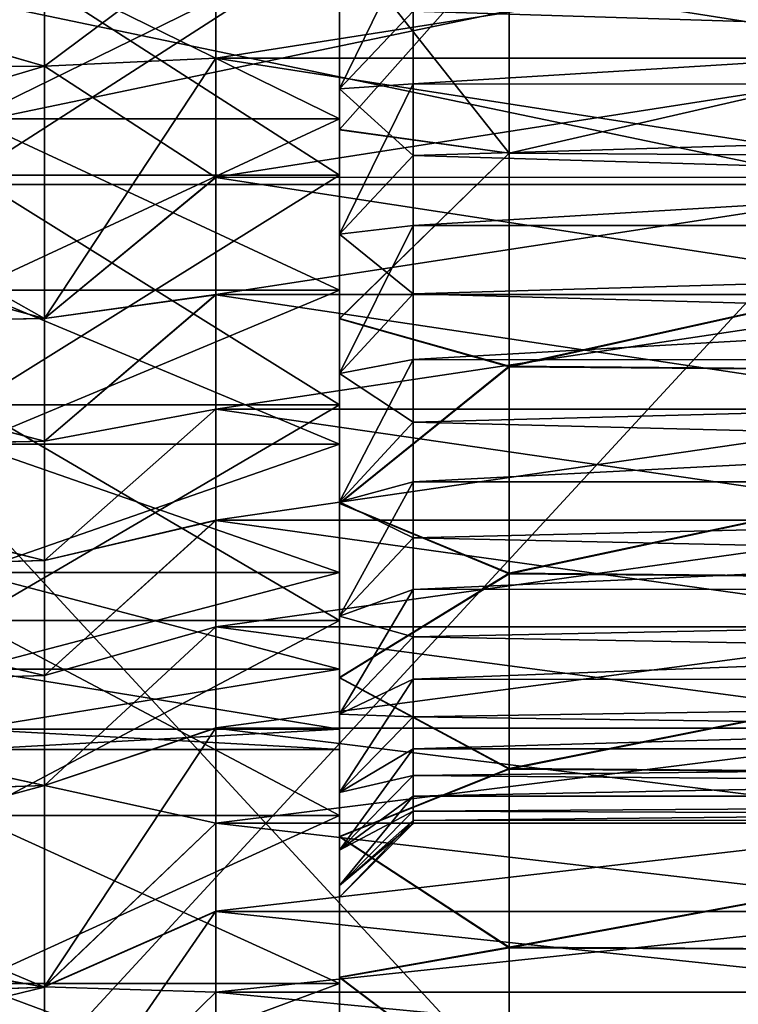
# Model space of a CAD drawing. Header units: metres. Extents: x 26 to 263, y -109 to 109.
# Tile 315 of 656: x 53 to 58, y 69 to 76. Entities that reach past the tile are written whole.
import ezdxf

# ---------------------------------------------------------------- set-up
doc = ezdxf.new("R2010")
doc.units = ezdxf.units.M
doc.layers.add('solid_500750', color=7, linetype='CONTINUOUS')

msp = doc.modelspace()

# ---------------------------------------------------------------- linework, layer by layer
at = {"layer": 'solid_500750'}
for points in [[(50.260601, 76.296936, 3.330294), (53.260601, 77.166763, 3.294441), (53.260601, 75.433235, 3.294441)], [(50.260601, 76.30307, -17.669704), (53.260601, 75.433235, -17.633852), (53.260601, 77.166763, -17.633852)], [(53.260601, 75.43351, -17.611225), (54.4226, 76.30043, -16.485205), (53.260601, 77.167366, -17.611155)], [(53.260601, 75.43351, -17.611225), (53.260601, 77.167366, -17.611155), (53.260601, 77.166763, -17.633852)], [(53.260601, 77.166489, 3.271815), (53.260601, 75.433235, 3.294441), (53.260601, 77.166763, 3.294441)], [(53.260601, 75.43351, -17.611225), (53.260601, 77.166763, -17.633852), (53.260601, 75.433235, -17.633852)], [(53.260601, 77.166489, 3.271815), (53.260601, 75.432632, 3.271743), (53.260601, 75.433235, 3.294441)], [(54.4226, 76.299568, 2.145795), (53.260601, 75.432632, 3.271743), (53.260601, 77.166489, 3.271815)], [(50.260601, 76.30307, -17.669704), (50.260601, 75.418419, -17.632631), (53.260601, 75.433235, -17.633852)], [(50.260601, 75.412315, 3.292704), (50.260601, 76.296936, 3.330294), (53.260601, 75.433235, 3.294441)], [(58.760601, 74.630127, -20.06201), (50.760601, 74.630127, -20.06201), (50.760601, 76.300003, -20.169706)], [(58.760601, 76.300003, -20.169706), (58.760601, 74.630127, -20.06201), (50.760601, 76.300003, -20.169706)], [(58.760601, 76.300003, 5.830295), (50.760601, 76.300003, 5.830295), (50.760601, 74.630127, 5.7226)], [(58.760601, 74.630127, 5.7226), (58.760601, 76.300003, 5.830295), (50.760601, 74.630127, 5.7226)], [(52.760601, 75.076057, -12.531789), (55.260601, 75.076057, -12.531789), (55.260601, 76.300003, -12.669705)], [(52.760601, 76.300003, -12.669705), (52.760601, 75.076057, -12.531789), (55.260601, 76.300003, -12.669705)], [(52.760601, 76.300003, -1.669706), (55.260601, 76.300003, -1.669706), (55.260601, 75.076057, -1.807622)], [(52.760601, 75.076057, -1.807622), (52.760601, 76.300003, -1.669706), (55.260601, 75.076057, -1.807622)], [(55.260601, 74.693703, -16.279167), (52.760601, 74.693703, -16.279167), (52.760601, 76.300003, -16.419706)], [(55.260601, 76.300003, -16.419706), (55.260601, 74.693703, -16.279167), (52.760601, 76.300003, -16.419706)], [(55.260601, 76.300003, 2.080295), (52.760601, 76.300003, 2.080295), (52.760601, 74.693703, 1.939757)], [(55.260601, 74.693703, 1.939757), (55.260601, 76.300003, 2.080295), (52.760601, 74.693703, 1.939757)], [(53.260601, 75.43351, -17.611225), (54.4226, 75.487129, -16.449673), (54.4226, 76.30043, -16.485205)], [(54.4226, 75.486259, 2.110185), (53.260601, 75.432632, 3.271743), (54.4226, 76.299568, 2.145795)], [(59.598598, 76.299911, -16.485205), (54.4226, 76.30043, -16.485205), (54.4226, 75.487129, -16.449673)], [(59.598598, 76.300087, 2.145795), (59.598598, 75.486763, 2.110229), (54.4226, 76.299568, 2.145795)], [(59.598598, 75.486588, -16.449625), (59.598598, 76.299911, -16.485205), (54.4226, 75.487129, -16.449673)], [(59.598598, 75.486763, 2.110229), (54.4226, 75.486259, 2.110185), (54.4226, 76.299568, 2.145795)], [(55.260601, 75.278915, -0.750692), (55.260601, 75.002792, 2.090686), (55.260601, 76.300003, 2.180295)], [(56.410599, 76.300003, 3.330295), (55.260601, 76.300003, 2.180295), (55.260601, 75.002792, 2.090686)], [(55.260601, 76.300003, -0.669705), (55.260601, 75.278915, -0.750692), (55.260601, 76.300003, 2.180295)], [(56.410599, 76.300003, 3.330295), (55.260601, 75.002792, 2.090686), (56.410748, 74.844093, 3.228868)], [(55.260601, 76.300003, -13.669705), (55.260601, 76.300003, -16.519705), (55.260601, 75.002068, -16.429958)], [(56.410801, 74.8423, -17.568027), (55.260601, 75.002068, -16.429958), (55.260601, 76.300003, -16.519705)], [(55.260601, 75.278938, -13.588722), (55.260601, 76.300003, -13.669705), (55.260601, 75.002068, -16.429958)], [(56.410801, 74.8423, -17.568027), (55.260601, 76.300003, -16.519705), (56.410599, 76.300003, -17.669706)], [(55.760601, 76.300003, -13.169705), (55.260601, 76.300003, -13.669705), (55.260601, 75.278938, -13.588722)], [(55.760601, 75.804703, -13.149227), (55.760601, 76.300003, -13.169705), (55.260601, 75.278938, -13.588722)], [(55.760601, 75.804688, -1.190185), (55.260601, 75.278915, -0.750692), (55.260601, 76.300003, -0.669705)], [(55.260601, 76.300003, -16.419706), (55.260601, 76.300003, -12.669705), (55.260601, 75.076057, -12.531789)], [(55.260601, 76.300003, -16.419706), (55.260601, 75.076057, -12.531789), (55.260601, 74.693703, -16.279167)], [(55.260601, 74.693703, 1.939757), (55.260601, 75.076057, -1.807622), (55.260601, 76.300003, -1.669706)], [(55.260601, 74.693703, 1.939757), (55.260601, 76.300003, -1.669706), (55.260601, 76.300003, 2.080295)], [(55.760601, 76.300003, -1.169706), (71.760597, 76.300003, -1.169706), (71.760597, 75.3069, -1.252878)], [(55.760601, 75.804688, -1.190185), (55.760601, 76.300003, -1.169706), (71.760597, 75.3069, -1.252878)], [(55.760601, 75.312744, -13.087925), (71.760597, 75.3069, -13.086533), (71.760597, 76.300003, -13.169705)], [(55.760601, 75.804703, -13.149227), (55.760601, 75.312744, -13.087925), (71.760597, 76.300003, -13.169705)], [(62.760601, 74.799599, -17.561569), (56.410801, 74.8423, -17.568027), (56.410599, 76.300003, -17.669706)], [(62.760601, 76.300003, -17.669706), (62.760601, 74.799599, -17.561569), (56.410599, 76.300003, -17.669706)], [(62.760601, 76.300003, 3.330295), (56.410599, 76.300003, 3.330295), (56.410748, 74.844093, 3.228868)], [(62.760601, 74.799599, 3.222159), (62.760601, 76.300003, 3.330295), (56.410748, 74.844093, 3.228868)], [(55.760601, 75.804703, -13.149227), (55.260601, 75.278938, -13.588722), (55.760601, 75.312744, -13.087925)], [(55.760601, 75.312721, -1.251489), (55.260601, 75.278915, -0.750692), (55.760601, 75.804688, -1.190185)], [(55.760601, 75.312721, -1.251489), (55.760601, 75.804688, -1.190185), (71.760597, 75.3069, -1.252878)], [(50.260601, 75.412315, 3.292704), (53.260601, 75.433235, 3.294441), (53.260601, 73.722458, 3.00895)], [(50.260601, 74.540108, -17.521168), (53.260601, 73.722458, -17.34836), (53.260601, 75.433235, -17.633852)], [(50.260601, 75.418419, -17.632631), (50.260601, 74.540108, -17.521168), (53.260601, 75.433235, -17.633852)], [(53.260601, 73.722961, -17.325285), (54.4226, 74.679871, -16.343239), (54.4226, 75.487129, -16.449673)], [(53.260601, 73.722961, -17.325285), (54.4226, 75.487129, -16.449673), (53.260601, 75.43351, -17.611225)], [(54.4226, 74.679008, 2.003676), (53.260601, 75.432632, 3.271743), (54.4226, 75.486259, 2.110185)], [(53.260601, 75.43351, -17.611225), (53.260601, 75.433235, -17.633852), (53.260601, 73.722458, -17.34836)], [(53.260601, 73.722961, -17.325285), (53.260601, 75.43351, -17.611225), (53.260601, 73.722458, -17.34836)], [(53.260601, 75.432632, 3.271743), (53.260601, 73.722458, 3.00895), (53.260601, 75.433235, 3.294441)], [(53.260601, 75.432632, 3.271743), (53.260601, 73.722099, 2.985653), (53.260601, 73.722458, 3.00895)], [(54.4226, 74.679008, 2.003676), (53.260601, 73.722099, 2.985653), (53.260601, 75.432632, 3.271743)], [(59.598598, 75.486588, -16.449625), (54.4226, 75.487129, -16.449673), (54.4226, 74.679871, -16.343239)], [(59.598598, 75.486763, 2.110229), (59.598598, 74.679489, 2.003761), (54.4226, 75.486259, 2.110185)], [(59.598598, 74.679306, -16.34314), (59.598598, 75.486588, -16.449625), (54.4226, 74.679871, -16.343239)], [(59.598598, 74.679489, 2.003761), (54.4226, 74.679008, 2.003676), (54.4226, 75.486259, 2.110185)], [(50.260601, 74.534065, 3.180728), (50.260601, 75.412315, 3.292704), (53.260601, 73.722458, 3.00895)], [(55.760601, 75.312744, -13.087925), (55.260601, 75.278938, -13.588722), (55.260601, 74.293198, -13.35177)], [(55.760601, 75.312744, -13.087925), (55.260601, 74.293198, -13.35177), (55.760601, 74.827484, -12.986207)], [(55.760601, 74.827461, -1.353209), (55.260601, 75.278915, -0.750692), (55.760601, 75.312721, -1.251489)], [(55.760601, 75.312744, -13.087925), (55.760601, 74.827484, -12.986207), (71.760597, 75.3069, -13.086533)], [(55.760601, 74.827461, -1.353209), (55.760601, 75.312721, -1.251489), (71.760597, 75.3069, -1.252878)], [(55.760601, 74.827461, -1.353209), (71.760597, 75.3069, -1.252878), (71.760597, 74.3535, -1.494638)], [(55.760601, 74.352234, -12.844757), (71.760597, 74.3535, -12.844773), (71.760597, 75.3069, -13.086533)], [(55.760601, 74.827484, -12.986207), (55.760601, 74.352234, -12.844757), (71.760597, 75.3069, -13.086533)], [(55.260601, 74.293198, -13.35177), (55.260601, 75.278938, -13.588722), (55.260601, 75.002068, -16.429958)], [(55.260601, 75.278915, -0.750692), (55.260601, 74.293167, -0.987652), (55.260601, 75.002792, 2.090686)], [(55.760601, 74.827461, -1.353209), (55.260601, 74.293167, -0.987652), (55.260601, 75.278915, -0.750692)], [(52.760601, 73.913528, -12.124974), (55.260601, 73.913528, -12.124974), (55.260601, 75.076057, -12.531789)], [(52.760601, 75.076057, -12.531789), (52.760601, 73.913528, -12.124974), (55.260601, 75.076057, -12.531789)], [(52.760601, 75.076057, -1.807622), (55.260601, 75.076057, -1.807622), (55.260601, 73.913528, -2.214437)], [(52.760601, 73.913528, -2.214437), (52.760601, 75.076057, -1.807622), (55.260601, 73.913528, -2.214437)], [(55.260601, 74.693703, -16.279167), (55.260601, 75.076057, -12.531789), (55.260601, 73.913528, -12.124974)], [(55.260601, 74.693703, 1.939757), (55.260601, 73.913528, -2.214437), (55.260601, 75.076057, -1.807622)], [(55.260601, 74.293167, -0.987652), (55.260601, 73.721428, 1.816702), (55.260601, 75.002792, 2.090686)], [(56.410748, 74.844093, 3.228868), (55.260601, 75.002792, 2.090686), (55.260601, 73.721428, 1.816702)], [(55.260601, 74.293198, -13.35177), (55.260601, 75.002068, -16.429958), (55.260601, 73.719818, -16.155584)], [(56.410801, 74.8423, -17.568027), (55.260601, 73.719818, -16.155584), (55.260601, 75.002068, -16.429958)], [(56.410748, 74.844093, 3.228868), (55.260601, 73.721428, 1.816702), (56.410717, 73.398666, 2.921491)], [(56.410767, 73.395477, -17.259987), (55.260601, 73.719818, -16.155584), (56.410801, 74.8423, -17.568027)], [(55.760601, 74.827484, -12.986207), (55.260601, 74.293198, -13.35177), (55.760601, 74.352234, -12.844757)], [(55.760601, 74.352211, -1.494663), (55.260601, 74.293167, -0.987652), (55.760601, 74.827461, -1.353209)], [(55.760601, 74.352211, -1.494663), (55.760601, 74.827461, -1.353209), (71.760597, 74.3535, -1.494638)], [(62.760601, 74.799599, 3.222159), (56.410748, 74.844093, 3.228868), (56.410717, 73.398666, 2.921491)], [(62.760601, 74.799599, -17.561569), (56.410767, 73.395477, -17.259987), (56.410801, 74.8423, -17.568027)], [(62.760601, 73.343636, 2.9051), (62.760601, 74.799599, 3.222159), (56.410717, 73.398666, 2.921491)], [(62.760601, 74.799599, -17.561569), (62.760601, 73.343636, -17.244511), (56.410767, 73.395477, -17.259987)], [(55.260601, 74.693703, 1.939757), (52.760601, 74.693703, 1.939757), (52.760601, 73.13623, 1.52242)], [(55.260601, 73.13623, 1.52242), (55.260601, 74.693703, 1.939757), (52.760601, 73.13623, 1.52242)], [(55.260601, 73.13623, -15.861831), (52.760601, 73.13623, -15.861831), (52.760601, 74.693703, -16.279167)], [(55.260601, 74.693703, -16.279167), (55.260601, 73.13623, -15.861831), (52.760601, 74.693703, -16.279167)], [(55.260601, 74.693703, -16.279167), (55.260601, 73.913528, -12.124974), (55.260601, 73.13623, -15.861831)], [(55.260601, 73.13623, 1.52242), (55.260601, 73.913528, -2.214437), (55.260601, 74.693703, 1.939757)], [(58.760601, 74.630127, -20.06201), (50.760601, 65.969872, -15.062011), (50.760601, 74.630127, -20.06201)], [(58.760601, 74.630127, -20.06201), (58.760601, 65.969872, -15.062011), (50.760601, 65.969872, -15.062011)], [(58.760601, 65.969872, 0.722599), (50.760601, 74.630127, 5.7226), (50.760601, 65.969872, 0.722599)], [(58.760601, 74.630127, 5.7226), (50.760601, 74.630127, 5.7226), (58.760601, 65.969872, 0.722599)], [(53.260601, 73.722961, -17.325285), (54.4226, 73.88475, -16.166656), (54.4226, 74.679871, -16.343239)], [(54.4226, 73.883896, 1.827016), (53.260601, 73.722099, 2.985653), (54.4226, 74.679008, 2.003676)], [(59.598598, 74.679306, -16.34314), (54.4226, 74.679871, -16.343239), (54.4226, 73.88475, -16.166656)], [(59.598598, 74.679489, 2.003761), (59.598598, 73.884354, 1.827139), (54.4226, 74.679008, 2.003676)], [(59.598598, 73.884178, -16.166502), (59.598598, 74.679306, -16.34314), (54.4226, 73.88475, -16.166656)], [(59.598598, 73.884354, 1.827139), (54.4226, 73.883896, 1.827016), (54.4226, 74.679008, 2.003676)], [(50.260601, 74.540108, -17.521168), (50.260601, 73.674423, -17.336138), (53.260601, 73.722458, -17.34836)], [(50.260601, 73.668488, 2.995192), (50.260601, 74.534065, 3.180728), (53.260601, 73.722458, 3.00895)], [(55.760601, 73.890228, -1.674891), (71.760597, 74.3535, -1.494638), (71.760597, 73.443184, -1.89358)], [(55.760601, 73.890228, -1.674891), (55.760601, 74.352211, -1.494663), (71.760597, 74.3535, -1.494638)], [(55.760601, 73.444725, -12.446768), (71.760597, 73.443184, -12.445831), (71.760597, 74.3535, -12.844773)], [(55.760601, 73.890251, -12.664533), (55.760601, 73.444725, -12.446768), (71.760597, 74.3535, -12.844773)], [(55.760601, 74.352234, -12.844757), (55.760601, 73.890251, -12.664533), (71.760597, 74.3535, -12.844773)], [(55.760601, 74.352234, -12.844757), (55.260601, 74.293198, -13.35177), (55.260601, 73.34893, -12.961163)], [(55.760601, 74.352234, -12.844757), (55.260601, 73.34893, -12.961163), (55.760601, 73.890251, -12.664533)], [(55.760601, 73.890228, -1.674891), (55.260601, 74.293167, -0.987652), (55.760601, 74.352211, -1.494663)], [(55.260601, 73.34893, -12.961163), (55.260601, 74.293198, -13.35177), (55.260601, 73.719818, -16.155584)], [(55.260601, 74.293167, -0.987652), (55.260601, 73.348892, -1.378269), (55.260601, 73.721428, 1.816702)], [(55.760601, 73.890228, -1.674891), (55.260601, 73.348892, -1.378269), (55.260601, 74.293167, -0.987652)], [(52.760601, 72.870705, -11.469684), (55.260601, 72.870705, -11.469684), (55.260601, 73.913528, -12.124974)], [(52.760601, 73.913528, -12.124974), (52.760601, 72.870705, -11.469684), (55.260601, 73.913528, -12.124974)], [(52.760601, 73.913528, -2.214437), (55.260601, 73.913528, -2.214437), (55.260601, 72.870705, -2.869727)], [(52.760601, 72.870705, -2.869727), (52.760601, 73.913528, -2.214437), (55.260601, 72.870705, -2.869727)], [(55.260601, 73.13623, -15.861831), (55.260601, 73.913528, -12.124974), (55.260601, 72.870705, -11.469684)], [(55.260601, 73.13623, 1.52242), (55.260601, 72.870705, -2.869727), (55.260601, 73.913528, -2.214437)], [(55.760601, 73.890251, -12.664533), (55.260601, 73.34893, -12.961163), (55.760601, 73.444725, -12.446768)], [(55.760601, 73.444695, -1.892659), (55.260601, 73.348892, -1.378269), (55.760601, 73.890228, -1.674891)], [(55.760601, 73.444695, -1.892659), (55.760601, 73.890228, -1.674891), (71.760597, 73.443184, -1.89358)], [(53.260601, 72.891785, -17.077282), (54.4226, 73.107697, -15.921147), (54.4226, 73.88475, -16.166656)], [(53.260601, 72.891785, -17.077282), (54.4226, 73.88475, -16.166656), (53.260601, 73.722961, -17.325285)], [(54.4226, 73.883896, 1.827016), (53.260601, 72.89093, 2.737577), (53.260601, 73.722099, 2.985653)], [(54.4226, 73.106857, 1.58143), (53.260601, 72.89093, 2.737577), (54.4226, 73.883896, 1.827016)], [(59.598598, 73.884178, -16.166502), (54.4226, 73.88475, -16.166656), (54.4226, 73.107697, -15.921147)], [(59.598598, 73.884354, 1.827139), (59.598598, 73.107285, 1.581587), (54.4226, 73.883896, 1.827016)], [(59.598598, 73.107117, -15.920935), (59.598598, 73.884178, -16.166502), (54.4226, 73.107697, -15.921147)], [(59.598598, 73.107285, 1.581587), (54.4226, 73.106857, 1.58143), (54.4226, 73.883896, 1.827016)], [(50.260601, 73.668488, 2.995192), (53.260601, 73.722458, 3.00895), (53.260601, 72.890938, 2.761458)], [(50.260601, 73.674423, -17.336138), (53.260601, 72.890938, -17.10087), (53.260601, 73.722458, -17.34836)], [(53.260601, 73.722961, -17.325285), (53.260601, 73.722458, -17.34836), (53.260601, 72.890938, -17.10087)], [(53.260601, 72.891785, -17.077282), (53.260601, 73.722961, -17.325285), (53.260601, 72.890938, -17.10087)], [(53.260601, 73.722099, 2.985653), (53.260601, 72.890938, 2.761458), (53.260601, 73.722458, 3.00895)], [(53.260601, 73.722099, 2.985653), (53.260601, 72.89093, 2.737577), (53.260601, 72.890938, 2.761458)], [(55.260601, 72.479401, -1.911684), (55.260601, 72.471161, 1.360284), (55.260601, 73.721428, 1.816702)], [(56.410717, 73.398666, 2.921491), (55.260601, 73.721428, 1.816702), (55.260601, 72.471161, 1.360284)], [(55.260601, 73.348892, -1.378269), (55.260601, 72.479401, -1.911684), (55.260601, 73.721428, 1.816702)], [(55.260601, 73.34893, -12.961163), (55.260601, 73.719818, -16.155584), (55.260601, 72.468712, -15.698591)], [(56.410767, 73.395477, -17.259987), (55.260601, 72.468712, -15.698591), (55.260601, 73.719818, -16.155584)], [(50.260601, 73.674423, -17.336138), (50.260601, 72.827248, -17.078791), (53.260601, 72.890938, -17.10087)], [(50.260601, 72.821457, 2.737349), (50.260601, 73.668488, 2.995192), (53.260601, 72.890938, 2.761458)], [(55.760601, 73.444725, -12.446768), (55.260601, 73.34893, -12.961163), (55.260601, 72.479439, -12.427757)], [(55.760601, 73.444725, -12.446768), (55.260601, 72.479439, -12.427757), (55.760601, 73.018677, -12.192945)], [(55.760601, 73.018654, -2.146485), (55.260601, 73.348892, -1.378269), (55.760601, 73.444695, -1.892659)], [(55.760601, 73.444725, -12.446768), (55.760601, 73.018677, -12.192945), (71.760597, 73.443184, -12.445831)], [(55.760601, 73.018654, -2.146485), (55.760601, 73.444695, -1.892659), (71.760597, 73.443184, -1.89358)], [(55.760601, 73.018654, -2.146485), (71.760597, 73.443184, -1.89358), (71.760597, 72.614937, -2.435524)], [(55.760601, 72.615044, -11.904796), (71.760597, 72.614937, -11.903888), (71.760597, 73.443184, -12.445831)], [(55.760601, 73.018677, -12.192945), (55.760601, 72.615044, -11.904796), (71.760597, 73.443184, -12.445831)], [(56.410717, 73.398666, 2.921491), (55.260601, 72.471161, 1.360284), (56.410591, 71.996063, 2.407669)], [(56.410599, 71.992004, -16.745256), (55.260601, 72.468712, -15.698591), (56.410767, 73.395477, -17.259987)], [(62.760601, 73.343636, 2.9051), (56.410717, 73.398666, 2.921491), (56.410591, 71.996063, 2.407669)], [(62.760601, 73.343636, -17.244511), (56.410599, 71.992004, -16.745256), (56.410767, 73.395477, -17.259987)], [(55.260601, 72.479439, -12.427757), (55.260601, 73.34893, -12.961163), (55.260601, 72.468712, -15.698591)], [(55.760601, 73.018654, -2.146485), (55.260601, 72.479401, -1.911684), (55.260601, 73.348892, -1.378269)], [(62.760601, 71.936951, 2.380813), (62.760601, 73.343636, 2.9051), (56.410591, 71.996063, 2.407669)], [(62.760601, 73.343636, -17.244511), (62.760601, 71.936951, -16.720224), (56.410599, 71.992004, -16.745256)], [(55.260601, 73.13623, 1.52242), (52.760601, 73.13623, 1.52242), (52.760601, 71.674911, 0.840974)], [(55.260601, 71.674911, 0.840974), (55.260601, 73.13623, 1.52242), (52.760601, 71.674911, 0.840974)], [(55.260601, 71.674911, -15.180385), (52.760601, 71.674911, -15.180385), (52.760601, 73.13623, -15.861831)], [(55.260601, 73.13623, -15.861831), (55.260601, 71.674911, -15.180385), (52.760601, 73.13623, -15.861831)], [(53.260601, 72.082115, -16.760693), (54.4226, 72.354935, -15.608603), (54.4226, 73.107697, -15.921147)], [(53.260601, 72.082115, -16.760693), (54.4226, 73.107697, -15.921147), (53.260601, 72.891785, -17.077282)], [(54.4226, 73.106857, 1.58143), (53.260601, 72.081284, 2.420916), (53.260601, 72.89093, 2.737577)], [(54.4226, 72.354126, 1.268814), (53.260601, 72.081284, 2.420916), (54.4226, 73.106857, 1.58143)], [(59.598598, 73.107117, -15.920935), (54.4226, 73.107697, -15.921147), (54.4226, 72.354935, -15.608603)], [(59.598598, 73.107285, 1.581587), (59.598598, 72.354523, 1.269), (54.4226, 73.106857, 1.58143)], [(59.598598, 72.354355, -15.608334), (59.598598, 73.107117, -15.920935), (54.4226, 72.354935, -15.608603)], [(59.598598, 72.354523, 1.269), (54.4226, 72.354126, 1.268814), (54.4226, 73.106857, 1.58143)], [(55.260601, 73.13623, -15.861831), (55.260601, 72.870705, -11.469684), (55.260601, 71.999863, -10.598791)], [(55.260601, 73.13623, -15.861831), (55.260601, 71.999863, -10.598791), (55.260601, 71.674911, -15.180385)], [(55.260601, 71.674911, 0.840974), (55.260601, 72.870705, -2.869727), (55.260601, 73.13623, 1.52242)], [(55.760601, 73.018677, -12.192945), (55.260601, 72.479439, -12.427757), (55.760601, 72.615044, -11.904796)], [(55.760601, 72.615013, -2.434636), (55.260601, 72.479401, -1.911684), (55.760601, 73.018654, -2.146485)], [(55.760601, 72.615013, -2.434636), (55.760601, 73.018654, -2.146485), (71.760597, 72.614937, -2.435524)], [(50.260601, 72.821457, 2.737349), (53.260601, 72.890938, 2.761458), (53.260601, 72.081902, 2.445755)], [(50.260601, 72.827248, -17.078791), (53.260601, 72.081902, -16.785166), (53.260601, 72.890938, -17.10087)], [(53.260601, 72.891785, -17.077282), (53.260601, 72.890938, -17.10087), (53.260601, 72.081902, -16.785166)], [(53.260601, 72.082115, -16.760693), (53.260601, 72.891785, -17.077282), (53.260601, 72.081902, -16.785166)], [(53.260601, 72.89093, 2.737577), (53.260601, 72.081902, 2.445755), (53.260601, 72.890938, 2.761458)], [(53.260601, 72.89093, 2.737577), (53.260601, 72.081284, 2.420916), (53.260601, 72.081902, 2.445755)], [(50.260601, 72.827248, -17.078791), (50.260601, 72.004593, -16.75091), (53.260601, 72.081902, -16.785166)], [(50.260601, 71.998985, 2.408984), (50.260601, 72.821457, 2.737349), (53.260601, 72.081902, 2.445755)], [(52.760601, 71.999863, -10.598791), (55.260601, 71.999863, -10.598791), (55.260601, 72.870705, -11.469684)], [(52.760601, 72.870705, -11.469684), (52.760601, 71.999863, -10.598791), (55.260601, 72.870705, -11.469684)], [(52.760601, 72.870705, -2.869727), (55.260601, 72.870705, -2.869727), (55.260601, 71.999863, -3.74062)], [(52.760601, 71.999863, -3.74062), (52.760601, 72.870705, -2.869727), (55.260601, 71.999863, -3.74062)], [(55.260601, 71.674911, 0.840974), (55.260601, 71.999863, -3.74062), (55.260601, 72.870705, -2.869727)], [(55.760601, 72.615044, -11.904796), (55.260601, 72.479439, -12.427757), (55.260601, 71.705292, -11.766973)], [(55.760601, 72.615044, -11.904796), (55.260601, 71.705292, -11.766973), (55.760601, 72.23658, -11.584296)], [(55.760601, 72.236557, -2.755136), (55.260601, 72.479401, -1.911684), (55.760601, 72.615013, -2.434636)], [(55.760601, 72.615044, -11.904796), (55.760601, 72.23658, -11.584296), (71.760597, 72.614937, -11.903888)], [(55.760601, 72.236557, -2.755136), (55.760601, 72.615013, -2.434636), (71.760597, 72.614937, -2.435524)], [(55.760601, 72.236557, -2.755136), (71.760597, 72.614937, -2.435524), (71.760597, 71.886902, -3.104938)], [(55.760601, 71.88588, -11.233636), (71.760597, 71.886902, -11.234472), (71.760597, 72.614937, -11.903888)], [(55.760601, 72.23658, -11.584296), (55.760601, 71.88588, -11.233636), (71.760597, 72.614937, -11.903888)], [(55.260601, 71.705292, -11.766973), (55.260601, 72.479439, -12.427757), (55.260601, 72.468712, -15.698591)], [(55.260601, 72.479401, -1.911684), (55.260601, 71.705254, -2.572472), (55.260601, 72.471161, 1.360284)], [(55.760601, 72.236557, -2.755136), (55.260601, 71.705254, -2.572472), (55.260601, 72.479401, -1.911684)], [(55.260601, 71.705254, -2.572472), (55.260601, 71.289673, 0.72409), (55.260601, 72.471161, 1.360284)], [(56.410591, 71.996063, 2.407669), (55.260601, 72.471161, 1.360284), (55.260601, 71.289673, 0.72409)], [(55.260601, 71.705292, -11.766973), (55.260601, 72.468712, -15.698591), (55.260601, 71.287064, -15.061826)], [(56.410599, 71.992004, -16.745256), (55.260601, 71.287064, -15.061826), (55.260601, 72.468712, -15.698591)], [(53.260601, 71.302788, -16.378565), (54.4226, 71.632492, -15.231523), (54.4226, 72.354935, -15.608603)], [(53.260601, 71.302788, -16.378565), (54.4226, 72.354935, -15.608603), (53.260601, 72.082115, -16.760693)], [(54.4226, 72.354126, 1.268814), (53.260601, 71.302002, 2.038728), (53.260601, 72.081284, 2.420916)], [(54.4226, 71.631737, 0.891675), (53.260601, 71.302002, 2.038728), (54.4226, 72.354126, 1.268814)], [(59.598598, 72.354355, -15.608334), (54.4226, 72.354935, -15.608603), (54.4226, 71.632492, -15.231523)], [(59.598598, 72.354523, 1.269), (59.598598, 71.632095, 0.891881), (54.4226, 72.354126, 1.268814)], [(59.598598, 71.631935, -15.231202), (59.598598, 72.354355, -15.608334), (54.4226, 71.632492, -15.231523)], [(59.598598, 71.632095, 0.891881), (54.4226, 71.631737, 0.891675), (54.4226, 72.354126, 1.268814)], [(55.760601, 72.23658, -11.584296), (55.260601, 71.705292, -11.766973), (55.760601, 71.88588, -11.233636)], [(55.760601, 71.885857, -3.105797), (55.260601, 71.705254, -2.572472), (55.760601, 72.236557, -2.755136)], [(55.760601, 71.885857, -3.105797), (55.760601, 72.236557, -2.755136), (71.760597, 71.886902, -3.104938)], [(50.260601, 71.998985, 2.408984), (53.260601, 72.081902, 2.445755), (53.260601, 71.302658, 2.064759)], [(50.260601, 72.004593, -16.75091), (53.260601, 71.302658, -16.404171), (53.260601, 72.081902, -16.785166)], [(53.260601, 72.082115, -16.760693), (53.260601, 72.081902, -16.785166), (53.260601, 71.302658, -16.404171)], [(53.260601, 71.302788, -16.378565), (53.260601, 72.082115, -16.760693), (53.260601, 71.302658, -16.404171)], [(53.260601, 72.081284, 2.420916), (53.260601, 71.302658, 2.064759), (53.260601, 72.081902, 2.445755)], [(53.260601, 72.081284, 2.420916), (53.260601, 71.302002, 2.038728), (53.260601, 71.302658, 2.064759)], [(50.260601, 72.004593, -16.75091), (50.260601, 71.212151, -16.354679), (53.260601, 71.302658, -16.404171)], [(50.260601, 71.206779, 2.012292), (50.260601, 71.998985, 2.408984), (53.260601, 71.302658, 2.064759)], [(52.760601, 71.34465, -9.555972), (55.260601, 71.34465, -9.555972), (55.260601, 71.999863, -10.598791)], [(52.760601, 71.999863, -10.598791), (52.760601, 71.34465, -9.555972), (55.260601, 71.999863, -10.598791)], [(52.760601, 71.999863, -3.74062), (55.260601, 71.999863, -3.74062), (55.260601, 71.34465, -4.783439)], [(52.760601, 71.34465, -4.783439), (52.760601, 71.999863, -3.74062), (55.260601, 71.34465, -4.783439)], [(55.260601, 71.674911, -15.180385), (55.260601, 71.999863, -10.598791), (55.260601, 71.34465, -9.555972)], [(55.260601, 71.674911, 0.840974), (55.260601, 71.34465, -4.783439), (55.260601, 71.999863, -3.74062)], [(56.410591, 71.996063, 2.407669), (55.260601, 71.289673, 0.72409), (56.410599, 70.671631, 1.69435)], [(56.410614, 70.667404, -16.031075), (55.260601, 71.287064, -15.061826), (56.410599, 71.992004, -16.745256)], [(62.760601, 71.936951, 2.380813), (56.410591, 71.996063, 2.407669), (56.410599, 70.671631, 1.69435)], [(62.760601, 71.936951, -16.720224), (56.410614, 70.667404, -16.031075), (56.410599, 71.992004, -16.745256)], [(55.760601, 71.88588, -11.233636), (55.260601, 71.705292, -11.766973), (55.260601, 71.04097, -10.989619)], [(55.760601, 71.88588, -11.233636), (55.260601, 71.04097, -10.989619), (55.760601, 71.565331, -10.855209)], [(55.760601, 71.565315, -3.484223), (55.260601, 71.705254, -2.572472), (55.760601, 71.885857, -3.105797)], [(55.760601, 71.565315, -3.484223), (71.760597, 71.886902, -3.104938), (71.760597, 71.276299, -3.889625)], [(55.760601, 71.565315, -3.484223), (55.760601, 71.885857, -3.105797), (71.760597, 71.886902, -3.104938)], [(55.760601, 71.277138, -10.451607), (71.760597, 71.276299, -10.449785), (71.760597, 71.886902, -11.234472)], [(55.760601, 71.565331, -10.855209), (55.760601, 71.277138, -10.451607), (71.760597, 71.886902, -11.234472)], [(55.760601, 71.88588, -11.233636), (55.760601, 71.565331, -10.855209), (71.760597, 71.886902, -11.234472)], [(62.760601, 70.623222, 1.6627), (62.760601, 71.936951, 2.380813), (56.410599, 70.671631, 1.69435)], [(62.760601, 71.936951, -16.720224), (62.760601, 70.623222, -16.002111), (56.410614, 70.667404, -16.031075)], [(55.260601, 71.04097, -10.989619), (55.260601, 71.705292, -11.766973), (55.260601, 71.287064, -15.061826)], [(55.260601, 71.705254, -2.572472), (55.260601, 71.040947, -3.349825), (55.260601, 71.289673, 0.72409)], [(55.760601, 71.565315, -3.484223), (55.260601, 71.040947, -3.349825), (55.260601, 71.705254, -2.572472)], [(55.260601, 71.674911, 0.840974), (52.760601, 71.674911, 0.840974), (52.760601, 70.354134, -0.083868)], [(55.260601, 70.354134, -0.083868), (55.260601, 71.674911, 0.840974), (52.760601, 70.354134, -0.083868)], [(55.260601, 70.354134, -14.255543), (52.760601, 70.354134, -14.255543), (52.760601, 71.674911, -15.180385)], [(55.260601, 71.674911, -15.180385), (55.260601, 70.354134, -14.255543), (52.760601, 71.674911, -15.180385)], [(53.260601, 70.557869, -15.933613), (54.4226, 70.946579, -14.793313), (54.4226, 71.632492, -15.231523)], [(53.260601, 70.557869, -15.933613), (54.4226, 71.632492, -15.231523), (53.260601, 71.302788, -16.378565)], [(54.4226, 71.631737, 0.891675), (53.260601, 70.557137, 1.593724), (53.260601, 71.302002, 2.038728)], [(54.4226, 70.945885, 0.453415), (53.260601, 70.557137, 1.593724), (54.4226, 71.631737, 0.891675)], [(59.598598, 71.631935, -15.231202), (54.4226, 71.632492, -15.231523), (54.4226, 70.946579, -14.793313)], [(59.598598, 71.632095, 0.891881), (59.598598, 70.946198, 0.453634), (54.4226, 71.631737, 0.891675)], [(59.598598, 70.946053, -14.792945), (59.598598, 71.631935, -15.231202), (54.4226, 70.946579, -14.793313)], [(59.598598, 70.946198, 0.453634), (54.4226, 70.945885, 0.453415), (54.4226, 71.631737, 0.891675)], [(55.260601, 71.674911, -15.180385), (55.260601, 71.34465, -9.555972), (55.260601, 70.937904, -8.393517)], [(55.260601, 71.674911, -15.180385), (55.260601, 70.937904, -8.393517), (55.260601, 70.800026, -7.169705)], [(55.260601, 71.674911, -15.180385), (55.260601, 70.800026, -7.169705), (55.260601, 70.354134, -14.255543)], [(55.260601, 70.354134, -0.083868), (55.260601, 71.34465, -4.783439), (55.260601, 71.674911, 0.840974)], [(55.760601, 71.565331, -10.855209), (55.260601, 71.04097, -10.989619), (55.760601, 71.277138, -10.451607)], [(55.760601, 71.27713, -3.887825), (55.260601, 71.040947, -3.349825), (55.760601, 71.565315, -3.484223)], [(55.760601, 71.27713, -3.887825), (55.760601, 71.565315, -3.484223), (71.760597, 71.276299, -3.889625)], [(50.260601, 71.206779, 2.012292), (53.260601, 71.302658, 2.064759), (53.260601, 70.557266, 1.620677)], [(50.260601, 71.212151, -16.354679), (53.260601, 70.557266, -15.960088), (53.260601, 71.302658, -16.404171)], [(52.760601, 70.937904, -8.393517), (55.260601, 70.937904, -8.393517), (55.260601, 71.34465, -9.555972)], [(52.760601, 71.34465, -9.555972), (52.760601, 70.937904, -8.393517), (55.260601, 71.34465, -9.555972)], [(52.760601, 71.34465, -4.783439), (55.260601, 71.34465, -4.783439), (55.260601, 70.937904, -5.945895)], [(52.760601, 70.937904, -5.945895), (52.760601, 71.34465, -4.783439), (55.260601, 70.937904, -5.945895)], [(53.260601, 71.302788, -16.378565), (53.260601, 71.302658, -16.404171), (53.260601, 70.557266, -15.960088)], [(53.260601, 70.557869, -15.933613), (53.260601, 71.302788, -16.378565), (53.260601, 70.557266, -15.960088)], [(53.260601, 71.302002, 2.038728), (53.260601, 70.557266, 1.620677), (53.260601, 71.302658, 2.064759)], [(53.260601, 71.302002, 2.038728), (53.260601, 70.557137, 1.593724), (53.260601, 70.557266, 1.620677)], [(55.260601, 70.354134, -0.083868), (55.260601, 70.937904, -5.945895), (55.260601, 71.34465, -4.783439)], [(55.260601, 70.508827, -4.219156), (55.260601, 70.212105, -0.073956), (55.260601, 71.289673, 0.72409)], [(56.410599, 70.671631, 1.69435), (55.260601, 71.289673, 0.72409), (55.260601, 70.212105, -0.073956)], [(55.260601, 71.040947, -3.349825), (55.260601, 70.508827, -4.219156), (55.260601, 71.289673, 0.72409)], [(55.260601, 71.04097, -10.989619), (55.260601, 71.287064, -15.061826), (55.260601, 70.209702, -14.2634)], [(56.410614, 70.667404, -16.031075), (55.260601, 70.209702, -14.2634), (55.260601, 71.287064, -15.061826)], [(55.760601, 71.277138, -10.451607), (55.260601, 71.04097, -10.989619), (55.260601, 70.508842, -10.120287)], [(55.760601, 71.277138, -10.451607), (55.260601, 70.508842, -10.120287), (55.760601, 71.023262, -10.025588)], [(55.760601, 71.023254, -4.313843), (55.260601, 71.040947, -3.349825), (55.760601, 71.27713, -3.887825)], [(55.760601, 71.277138, -10.451607), (55.760601, 71.023262, -10.025588), (71.760597, 71.276299, -10.449785)], [(55.760601, 71.023254, -4.313843), (55.760601, 71.27713, -3.887825), (71.760597, 71.276299, -3.889625)], [(55.760601, 71.023254, -4.313843), (71.760597, 71.276299, -3.889625), (71.760597, 70.806213, -4.759147)], [(55.760601, 70.805443, -9.58006), (71.760597, 70.806213, -9.580264), (71.760597, 71.276299, -10.449785)], [(55.760601, 71.023262, -10.025588), (55.760601, 70.805443, -9.58006), (71.760597, 71.276299, -10.449785)], [(50.260601, 71.212151, -16.354679), (50.260601, 70.456078, -15.893157), (53.260601, 70.557266, -15.960088)], [(50.260601, 70.450989, 1.550334), (50.260601, 71.206779, 2.012292), (53.260601, 70.557266, 1.620677)], [(55.260601, 70.508842, -10.120287), (55.260601, 71.04097, -10.989619), (55.260601, 70.209702, -14.2634)], [(55.760601, 71.023254, -4.313843), (55.260601, 70.508827, -4.219156), (55.260601, 71.040947, -3.349825)], [(55.760601, 71.023262, -10.025588), (55.260601, 70.508842, -10.120287), (55.760601, 70.805443, -9.58006)], [(55.760601, 70.805428, -4.759371), (55.260601, 70.508827, -4.219156), (55.760601, 71.023254, -4.313843)], [(55.760601, 70.805428, -4.759371), (55.760601, 71.023254, -4.313843), (71.760597, 70.806213, -4.759147)], [(52.760601, 70.800026, -7.169705), (55.260601, 70.800026, -7.169705), (55.260601, 70.937904, -8.393517)], [(52.760601, 70.937904, -8.393517), (52.760601, 70.800026, -7.169705), (55.260601, 70.937904, -8.393517)], [(52.760601, 70.937904, -5.945895), (55.260601, 70.937904, -5.945895), (55.260601, 70.800026, -7.169705)], [(52.760601, 70.800026, -7.169705), (52.760601, 70.937904, -5.945895), (55.260601, 70.800026, -7.169705)], [(53.260601, 69.193489, -14.868741), (54.4226, 70.302361, -14.297601), (54.4226, 70.946579, -14.793313)], [(53.260601, 69.193489, -14.868741), (54.4226, 70.946579, -14.793313), (53.260601, 70.557869, -15.933613)], [(54.4226, 70.301735, -0.042342), (53.260601, 70.557137, 1.593724), (54.4226, 70.945885, 0.453415)], [(59.598598, 70.946053, -14.792945), (54.4226, 70.946579, -14.793313), (54.4226, 70.302361, -14.297601)], [(59.598598, 70.946198, 0.453634), (59.598598, 70.302002, -0.042116), (54.4226, 70.945885, 0.453415)], [(59.598598, 70.301872, -14.297185), (59.598598, 70.946053, -14.792945), (54.4226, 70.302361, -14.297601)], [(59.598598, 70.302002, -0.042116), (54.4226, 70.301735, -0.042342), (54.4226, 70.945885, 0.453415)], [(55.260601, 70.354134, -0.083868), (55.260601, 70.800026, -7.169705), (55.260601, 70.937904, -5.945895)], [(55.760601, 70.805443, -9.58006), (55.260601, 70.508842, -10.120287), (55.260601, 70.118843, -9.17982)], [(55.760601, 70.805443, -9.58006), (55.260601, 70.118843, -9.17982), (55.760601, 70.625153, -9.11806)], [(55.760601, 70.625145, -5.22137), (55.260601, 70.508827, -4.219156), (55.760601, 70.805428, -4.759371)], [(55.260601, 70.354134, -14.255543), (55.260601, 70.800026, -7.169705), (55.260601, 70.354134, -0.083868)], [(55.760601, 70.625145, -5.22137), (71.760597, 70.806213, -4.759147), (71.760597, 70.483818, -5.696024)], [(55.760601, 70.625145, -5.22137), (55.760601, 70.805428, -4.759371), (71.760597, 70.806213, -4.759147)], [(55.760601, 70.483627, -8.642747), (71.760597, 70.483818, -8.643387), (71.760597, 70.806213, -9.580264)], [(55.760601, 70.625153, -9.11806), (55.760601, 70.483627, -8.642747), (71.760597, 70.806213, -9.580264)], [(55.760601, 70.805443, -9.58006), (55.760601, 70.625153, -9.11806), (71.760597, 70.806213, -9.580264)], [(56.410599, 70.671631, 1.69435), (55.260601, 70.212105, -0.073956), (56.410603, 69.460236, 0.796951)], [(56.41061, 69.456322, -15.132998), (55.260601, 70.209702, -14.2634), (56.410614, 70.667404, -16.031075)], [(55.760601, 70.625153, -9.11806), (55.260601, 70.118843, -9.17982), (55.760601, 70.483627, -8.642747)], [(55.760601, 70.625145, -5.22137), (55.260601, 70.118835, -5.159625), (55.260601, 70.508827, -4.219156)], [(55.760601, 70.483627, -5.696683), (55.260601, 70.118835, -5.159625), (55.760601, 70.625145, -5.22137)], [(55.760601, 70.483627, -5.696683), (55.760601, 70.625145, -5.22137), (71.760597, 70.483818, -5.696024)], [(62.760601, 70.623222, 1.6627), (56.410599, 70.671631, 1.69435), (56.410603, 69.460236, 0.796951)], [(62.760601, 69.425522, 0.766727), (62.760601, 70.623222, 1.6627), (56.410603, 69.460236, 0.796951)], [(62.760601, 70.623222, -16.002111), (56.41061, 69.456322, -15.132998), (56.410614, 70.667404, -16.031075)], [(62.760601, 70.623222, -16.002111), (62.760601, 69.425522, -15.106138), (56.41061, 69.456322, -15.132998)], [(50.260601, 70.450989, 1.550334), (53.260601, 70.557266, 1.620677), (53.260601, 69.188683, 0.555443)], [(50.260601, 69.742302, -15.370109), (53.260601, 69.188683, -14.894855), (53.260601, 70.557266, -15.960088)], [(50.260601, 70.456078, -15.893157), (50.260601, 69.742302, -15.370109), (53.260601, 70.557266, -15.960088)], [(53.260601, 70.557869, -15.933613), (53.260601, 70.557266, -15.960088), (53.260601, 69.188683, -14.894855)], [(53.260601, 69.193489, -14.868741), (53.260601, 70.557869, -15.933613), (53.260601, 69.188683, -14.894855)], [(53.260601, 70.557137, 1.593724), (53.260601, 69.188683, 0.555443), (53.260601, 70.557266, 1.620677)], [(53.260601, 70.557137, 1.593724), (53.260601, 69.192863, 0.528757), (53.260601, 69.188683, 0.555443)], [(54.4226, 70.301735, -0.042342), (53.260601, 69.192863, 0.528757), (53.260601, 70.557137, 1.593724)], [(55.260601, 70.118843, -9.17982), (55.260601, 70.508842, -10.120287), (55.260601, 70.209702, -14.2634)], [(55.260601, 70.508827, -4.219156), (55.260601, 70.118835, -5.159625), (55.260601, 70.212105, -0.073956)], [(55.760601, 70.483627, -8.642747), (55.260601, 70.118843, -9.17982), (55.260601, 69.879959, -8.185264)], [(55.760601, 70.483627, -8.642747), (55.260601, 69.879959, -8.185264), (55.760601, 70.381851, -8.157368)], [(55.760601, 70.381844, -6.182064), (55.260601, 70.118835, -5.159625), (55.760601, 70.483627, -5.696683)], [(55.760601, 70.381844, -6.182064), (71.760597, 70.483818, -5.696024), (71.760597, 70.320862, -6.675701)], [(55.760601, 70.381844, -6.182064), (55.760601, 70.483627, -5.696683), (71.760597, 70.483818, -5.696024)], [(55.760601, 70.320496, -7.665237), (71.760597, 70.320862, -7.66371), (71.760597, 70.483818, -8.643387)], [(55.760601, 70.381851, -8.157368), (55.760601, 70.320496, -7.665237), (71.760597, 70.483818, -8.643387)], [(55.760601, 70.483627, -8.642747), (55.760601, 70.381851, -8.157368), (71.760597, 70.483818, -8.643387)], [(50.260601, 69.737541, 1.026889), (50.260601, 70.450989, 1.550334), (53.260601, 69.188683, 0.555443)], [(55.260601, 70.354134, -0.083868), (52.760601, 70.354134, -0.083868), (52.760601, 69.214035, -1.224002)], [(55.260601, 69.214035, -1.224002), (55.260601, 70.354134, -0.083868), (52.760601, 69.214035, -1.224002)], [(55.260601, 69.214035, -13.115409), (52.760601, 69.214035, -13.115409), (52.760601, 70.354134, -14.255543)], [(55.260601, 70.354134, -14.255543), (55.260601, 69.214035, -13.115409), (52.760601, 70.354134, -14.255543)], [(55.760601, 70.381851, -8.157368), (55.260601, 69.879959, -8.185264), (55.760601, 70.320496, -7.665237)], [(55.760601, 70.381844, -6.182064), (55.260601, 69.879951, -6.154185), (55.260601, 70.118835, -5.159625)], [(55.760601, 70.320496, -6.674194), (55.260601, 69.879951, -6.154185), (55.760601, 70.381844, -6.182064)], [(55.260601, 70.354134, -14.255543), (55.260601, 70.354134, -0.083868), (55.260601, 69.214035, -1.224002)], [(55.260601, 70.354134, -14.255543), (55.260601, 69.214035, -1.224002), (55.260601, 69.214035, -13.115409)], [(55.760601, 70.320496, -6.674194), (55.760601, 70.381844, -6.182064), (71.760597, 70.320862, -6.675701)], [(53.260601, 69.193489, -14.868741), (54.4226, 69.704071, -13.747869), (54.4226, 70.302361, -14.297601)], [(54.4226, 69.703476, -0.592137), (53.260601, 69.192863, 0.528757), (54.4226, 70.301735, -0.042342)], [(59.598598, 70.301872, -14.297185), (54.4226, 70.302361, -14.297601), (54.4226, 69.704071, -13.747869)], [(59.598598, 70.302002, -0.042116), (59.598598, 69.703712, -0.591902), (54.4226, 70.301735, -0.042342)], [(59.598598, 69.70359, -13.747386), (59.598598, 70.301872, -14.297185), (54.4226, 69.704071, -13.747869)], [(59.598598, 69.703712, -0.591902), (54.4226, 69.703476, -0.592137), (54.4226, 70.301735, -0.042342)], [(55.760601, 70.320496, -7.665237), (55.260601, 69.879959, -8.185264), (55.260601, 69.800522, -7.169725)], [(55.760601, 70.320496, -7.665237), (55.260601, 69.800522, -7.169725), (55.760601, 70.300003, -7.169716)], [(55.760601, 70.300003, -7.169716), (55.260601, 69.879951, -6.154185), (55.760601, 70.320496, -6.674194)], [(55.760601, 70.300003, -7.169716), (55.260601, 69.800522, -7.169725), (55.260601, 69.879951, -6.154185)], [(55.760601, 70.300003, -7.169716), (71.760597, 70.320862, -6.675701), (71.760597, 70.320862, -7.66371)], [(55.760601, 70.300003, -7.169716), (55.760601, 70.320496, -6.674194), (71.760597, 70.320862, -6.675701)], [(55.760601, 70.320496, -7.665237), (55.760601, 70.300003, -7.169716), (71.760597, 70.320862, -7.66371)], [(55.260601, 69.800522, -7.169725), (55.260601, 69.257881, -1.019027), (55.260601, 70.212105, -0.073956)], [(56.410603, 69.460236, 0.796951), (55.260601, 70.212105, -0.073956), (55.260601, 69.257881, -1.019027)], [(55.260601, 69.879951, -6.154185), (55.260601, 69.800522, -7.169725), (55.260601, 70.212105, -0.073956)], [(55.260601, 70.118835, -5.159625), (55.260601, 69.879951, -6.154185), (55.260601, 70.212105, -0.073956)], [(55.260601, 70.118843, -9.17982), (55.260601, 70.209702, -14.2634), (55.260601, 69.255905, -13.318124)], [(56.41061, 69.456322, -15.132998), (55.260601, 69.255905, -13.318124), (55.260601, 70.209702, -14.2634)], [(55.260601, 69.879959, -8.185264), (55.260601, 70.118843, -9.17982), (55.260601, 69.255905, -13.318124)], [(55.260601, 69.800522, -7.169725), (55.260601, 69.879959, -8.185264), (55.260601, 69.255905, -13.318124)], [(55.260601, 69.800522, -7.169725), (55.260601, 69.255905, -13.318124), (55.260601, 69.257881, -1.019027)], [(50.260601, 69.742302, -15.370109), (50.260601, 69.075768, -14.789448), (53.260601, 69.188683, -14.894855)], [(50.260601, 69.07135, 0.445846), (50.260601, 69.737541, 1.026889), (53.260601, 69.188683, 0.555443)], [(53.260601, 68.022018, -13.592374), (54.4226, 69.155365, -13.14739), (54.4226, 69.704071, -13.747869)], [(53.260601, 68.022018, -13.592374), (54.4226, 69.704071, -13.747869), (53.260601, 69.193489, -14.868741)], [(54.4226, 69.1548, -1.192696), (53.260601, 69.192863, 0.528757), (54.4226, 69.703476, -0.592137)], [(59.598598, 69.70359, -13.747386), (54.4226, 69.704071, -13.747869), (54.4226, 69.155365, -13.14739)], [(59.598598, 69.703712, -0.591902), (59.598598, 69.155006, -1.192447), (54.4226, 69.703476, -0.592137)], [(59.598598, 69.154892, -13.146824), (59.598598, 69.70359, -13.747386), (54.4226, 69.155365, -13.14739)], [(59.598598, 69.155006, -1.192447), (54.4226, 69.1548, -1.192696), (54.4226, 69.703476, -0.592137)], [(56.410603, 69.460236, 0.796951), (55.260601, 69.257881, -1.019027), (56.410591, 68.389534, -0.265027)], [(56.410591, 68.386208, -14.07057), (55.260601, 69.255905, -13.318124), (56.41061, 69.456322, -15.132998)], [(62.760601, 69.425522, 0.766727), (56.410603, 69.460236, 0.796951), (56.410591, 68.389534, -0.265027)], [(62.760601, 69.425522, -15.106138), (56.410591, 68.386208, -14.07057), (56.41061, 69.456322, -15.132998)], [(62.760601, 69.425522, -15.106138), (62.760601, 68.363564, -14.044182), (56.410591, 68.386208, -14.07057)], [(62.760601, 68.363564, -0.295229), (62.760601, 69.425522, 0.766727), (56.410591, 68.389534, -0.265027)], [(55.260601, 69.214035, -1.224002), (52.760601, 69.214035, -1.224002), (52.760601, 68.28923, -2.544783)], [(55.260601, 68.28923, -2.544783), (55.260601, 69.214035, -1.224002), (52.760601, 68.28923, -2.544783)], [(55.260601, 68.28923, -11.794628), (52.760601, 68.28923, -11.794628), (52.760601, 69.214035, -13.115409)], [(55.260601, 69.214035, -13.115409), (55.260601, 68.28923, -11.794628), (52.760601, 69.214035, -13.115409)], [(55.260601, 69.255905, -13.318124), (55.260601, 68.449265, -2.091845), (55.260601, 69.257881, -1.019027)], [(56.410591, 68.389534, -0.265027), (55.260601, 69.257881, -1.019027), (55.260601, 68.449265, -2.091845)], [(55.260601, 69.255905, -13.318124), (55.260601, 68.447723, -12.245182), (55.260601, 68.449265, -2.091845)], [(56.410591, 68.386208, -14.07057), (55.260601, 68.447723, -12.245182), (55.260601, 69.255905, -13.318124)], [(55.260601, 69.214035, -13.115409), (55.260601, 69.214035, -1.224002), (55.260601, 68.28923, -2.544783)], [(55.260601, 69.214035, -13.115409), (55.260601, 68.28923, -2.544783), (55.260601, 68.28923, -11.794628)], [(50.260601, 69.07135, 0.445846), (53.260601, 69.188683, 0.555443), (53.260601, 68.013855, -0.720747)], [(50.260601, 68.461143, -14.155576), (53.260601, 68.013855, -13.618665), (53.260601, 69.188683, -14.894855)], [(50.260601, 69.075768, -14.789448), (50.260601, 68.461143, -14.155576), (53.260601, 69.188683, -14.894855)], [(53.260601, 69.193489, -14.868741), (53.260601, 69.188683, -14.894855), (53.260601, 68.013855, -13.618665)], [(53.260601, 68.022018, -13.592374), (53.260601, 69.193489, -14.868741), (53.260601, 68.013855, -13.618665)], [(53.260601, 69.192863, 0.528757), (53.260601, 68.013855, -0.720747), (53.260601, 69.188683, 0.555443)], [(53.260601, 69.192863, 0.528757), (53.260601, 68.021446, -0.747781), (53.260601, 68.013855, -0.720747)], [(54.4226, 69.1548, -1.192696), (53.260601, 68.021446, -0.747781), (53.260601, 69.192863, 0.528757)], [(53.260601, 68.022018, -13.592374), (54.422604, 68.659805, -12.499435), (54.4226, 69.155365, -13.14739)], [(54.4226, 68.659264, -1.840757), (53.260601, 68.021446, -0.747781), (54.4226, 69.1548, -1.192696)], [(59.598598, 69.154892, -13.146824), (54.4226, 69.155365, -13.14739), (54.422604, 68.659805, -12.499435)], [(59.598598, 69.155006, -1.192447), (59.598598, 68.659454, -1.840487), (54.4226, 69.1548, -1.192696)], [(59.598598, 68.659454, -1.840487), (54.4226, 68.659264, -1.840757), (54.4226, 69.1548, -1.192696)], [(59.598598, 68.65934, -12.498762), (59.598598, 69.154892, -13.146824), (54.422604, 68.659805, -12.499435)]]:
    msp.add_3dface(points, dxfattribs=at)

doc.saveas('drawing.dxf')
